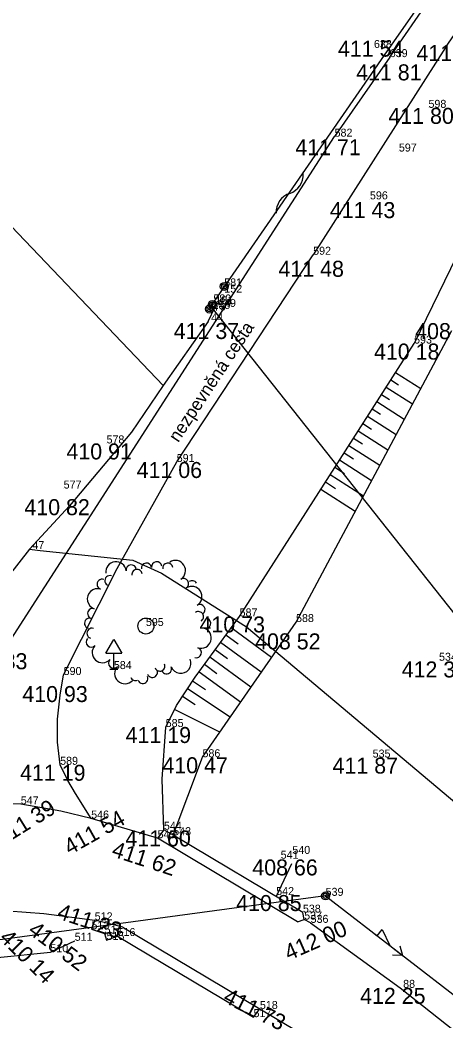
# Model space of a CAD drawing. Extents: x -559180 to -551373, y -1076947 to -1072071.
# Drawn here: x -555185 to -555158.4, y -1073066.6 to -1073004 of the extents above; entities that cross this region are included whole.
import ezdxf

# ---------------------------------------------------------------- set-up
doc = ezdxf.new("R2010")
doc.units = 0
for name, color, linetype in [('12_PLOTY', 7, 'Continuous'), ('13_PLOTY', 7, 'Continuous'), ('17_KOMUNIKACE', 7, 'Continuous'), ('18_POLOHOPIS', 7, 'Continuous'), ('1_VODA_ZN', 7, 'Continuous'), ('20_EL_ZN', 7, 'Continuous'), ('23_HRANY', 7, 'Continuous'), ('26_SRAFY', 7, 'Continuous'), ('27_HRANA_PATA', 7, 'Continuous'), ('28_VODA', 7, 'Continuous'), ('30_SDEL_ZN', 7, 'Continuous'), ('34_ZELEN', 7, 'Continuous'), ('3_BODY', 7, 'Continuous'), ('48_DOPRAVA_ZN', 7, 'Continuous'), ('52_POPIS_UCELOVY', 7, 'Continuous'), ('6_VYSKY', 7, 'Continuous'), ('NNnadzemní', 7, 'Continuous')]:
    doc.layers.add(name, color=color, linetype=linetype)

# ---------------------------------------------------------------- blocks, each defined once
blk = doc.blocks.new('SLB')
at = {"layer": '20_EL_ZN'}
for radius in [0.25, 0.158, 0.05]:
    blk.add_circle((0, 0), radius, dxfattribs=at)
blk = doc.blocks.new('DZ')
at = {"layer": '48_DOPRAVA_ZN'}
for p, q in [((-0.5, 1), (0, 1.85)), ((0, 1.85), (0.5, 1)), ((-0.5, 1), (0.5, 1)), ((0, 0), (0, 1)), ((-0.25, 0), (0.25, 0))]:
    blk.add_line(p, q, dxfattribs=at)
blk = doc.blocks.new('POINT_DISPLAY')
blk.add_line((0, 0), (0, 0))
blk = doc.blocks.new('STLV')
at = {"layer": '34_ZELEN'}
blk.add_circle((0, 0), 0.5, dxfattribs=at)
for centre, radius, start, end in [((-1.866, 3.377), 0.64, 7.27905, 187.27905), ((-0.914, 3.498), 0.32, 7.27905, 187.27905), ((0.038, 3.62), 0.32, 7.27905, 187.27905), ((0.673, 3.701), 0.32, 7.27905, 187.27905), ((1.372, 3.62), 0.32, 7.27905, 187.27905), ((1.839, 3.46), 0.64, 302.42635, 122.42635), ((-2.248, 2.834), 0.32, 72.13175, 252.13175), ((-0.552, 3.222), 0.32, 97.27905, 188.08122), ((-0.556, 3.222), 0.32, 6.47688, 97.27905), ((-2.733, 2.607), 0.32, 72.13175, 252.13175), ((2.354, 2.649), 0.32, 302.42635, 122.42635), ((2.893, 2.511), 0.32, 32.42635, 123.22852), ((-3.027, 1.693), 0.64, 72.13175, 252.13175), ((2.869, 1.839), 0.64, 302.42635, 122.42635), ((3.383, 1.029), 0.32, 302.42635, 122.42635), ((-3.322, 0.779), 0.32, 72.13175, 252.13175), ((3.287, 0.583), 0.32, 32.42635, 123.22852), ((3.285, 0.587), 0.32, 301.62418, 32.42635), ((-3.518, 0.17), 0.32, 72.13175, 252.13175), ((3.746, 0.168), 0.32, 252.13175, 72.13175), ((-3.366, -0.453), 0.32, 72.13175, 252.13175), ((3.452, -0.746), 0.64, 252.13175, 72.13175), ((-3.419, -1.001), 0.32, 136.98445, 316.98445), ((-2.717, -1.656), 0.64, 136.98445, 316.98445), ((3.157, -1.66), 0.32, 252.13175, 72.13175), ((-2.015, -2.311), 0.32, 136.98445, 316.98445), ((0.873, -2.499), 0.32, 291.83715, 22.63931), ((2.185, -2.318), 0.64, 201.83715, 21.83715), ((-1.313, -2.966), 0.64, 136.98445, 316.98445), ((0.402, -2.891), 0.32, 201.83715, 21.83715), ((0.877, -2.497), 0.32, 201.03498, 291.83715), ((1.293, -2.675), 0.32, 201.83715, 21.83715), ((-0.639, -3.093), 0.32, 201.03498, 291.83715), ((-0.192, -3.27), 0.32, 201.83715, 21.83715)]:
    blk.add_arc(centre, radius, start, end, dxfattribs=at)
blk.add_blockref('POINT_DISPLAY', (0, 0), dxfattribs=at)
blk = doc.blocks.new('SDEP')
at = {"layer": '30_SDEL_ZN'}
for centre, radius, start, end in [((0.75, -1.001), 1.251, 53.1529, 126.84692), ((2.25, 1), 1.25, 233.13001, 306.86981)]:
    blk.add_arc(centre, radius, start, end, dxfattribs=at)
blk = doc.blocks.new('ELNN')
at = {"layer": '20_EL_ZN'}
for p, q in [((0, 0), (0.5, 0)), ((0.5, 0), (0.5, 0.5)), ((0.5, 0.5), (1.5, 0)), ((1.5, 0), (2.5, 0))]:
    blk.add_line(p, q, dxfattribs=at)
blk.add_lwpolyline([(2, 0.375), (2.5, 0), (2, -0.375)], dxfattribs=at)

msp = doc.modelspace()

# ---------------------------------------------------------------- linework, layer by layer
at = {"layer": '12_PLOTY'}
for p, q in [((-555183.15, -1073062.28), (-555181.63, -1073061.57)), ((-555197.5, -1073063.76), (-555183.15, -1073062.28))]:
    msp.add_line(p, q, dxfattribs=at)
at = {"layer": '13_PLOTY'}
for p, q in [((-555173.28, -1073022.87), (-555172.85, -1073021.96)), ((-555173.28, -1073022.87), (-555176.1, -1073026.86)), ((-555184.46, -1073037.09), (-555187.25, -1073040.65)), ((-555184.46, -1073037.09), (-555183.78, -1073037.19)), ((-555183.78, -1073037.19), (-555177.99, -1073037.79)), ((-555177.99, -1073037.79), (-555176.21, -1073038.59)), ((-555176.21, -1073038.59), (-555170.88, -1073041.95)), ((-555170.88, -1073041.95), (-555157.73, -1073053.01))]:
    msp.add_line(p, q, dxfattribs=at)
at = {"layer": '17_KOMUNIKACE'}
for p, q in [((-555161.93, -1073006.35), (-555143.32, -1072979.21)), ((-555158.44, -1073005.75), (-555142.56, -1072982.52)), ((-555158.44, -1073005.75), (-555166.72, -1073018.7)), ((-555161.93, -1073006.35), (-555165.38, -1073011.32)), ((-555186.17, -1073043.6), (-555165.38, -1073011.32)), ((-555175.25, -1073031.65), (-555166.72, -1073018.7)), ((-555176.45, -1073055.16), (-555180.6, -1073053.93)), ((-555166.88, -1073060.45), (-555167.28, -1073060.24)), ((-555166.88, -1073060.45), (-555161.28, -1073064.51)), ((-555161.28, -1073064.51), (-555152.63, -1073071.37)), ((-555170.05, -1073065.83), (-555165.43, -1073068.56))]:
    msp.add_line(p, q, dxfattribs=at)
for points in [[(-555182.32, -1073044.96), (-555178.981, -1073038.308), (-555175.25, -1073031.65)], [(-555182.54, -1073050.57), (-555182.697, -1073049.151), (-555182.697, -1073047.71), (-555182.547, -1073046.21), (-555182.32, -1073044.96)], [(-555180.6, -1073053.93), (-555181.587, -1073052.362), (-555182.067, -1073051.552), (-555182.54, -1073050.57)], [(-555185, -1073053.04), (-555187.825, -1073052.992), (-555190.36, -1073053.1)], [(-555180.6, -1073053.93), (-555182.487, -1073053.472), (-555185, -1073053.04)], [(-555186.9, -1073059.61), (-555183.567, -1073059.864), (-555180.38, -1073060.29)]]:
    msp.add_lwpolyline(points, dxfattribs=at)
at = {"layer": '18_POLOHOPIS'}
for p, q in [((-555176.1, -1073026.86), (-555193.84, -1073008.29)), ((-555176.1, -1073026.86), (-555178.07, -1073029.78)), ((-555178.07, -1073029.78), (-555181.96, -1073034.38)), ((-555181.96, -1073034.38), (-555184.46, -1073037.09)), ((-555176.05, -1073054.63), (-555176.45, -1073055.16)), ((-555175.47, -1073054.97), (-555176.05, -1073054.63)), ((-555167.7, -1073060.381), (-555176.45, -1073055.159)), ((-555167.36, -1073059.81), (-555175.47, -1073054.97)), ((-555167.28, -1073060.24), (-555167.36, -1073059.81)), ((-555180.38, -1073060.29), (-555180.58, -1073060.85)), ((-555178.62, -1073060.717), (-555180.38, -1073060.29)), ((-555167.7, -1073060.381), (-555167.28, -1073060.24)), ((-555180.58, -1073060.85), (-555179.76, -1073061.12)), ((-555178.62, -1073060.717), (-555170.049, -1073065.829)), ((-555179.76, -1073061.12), (-555179.64, -1073061.52)), ((-555179.64, -1073061.52), (-555178.95, -1073061.27)), ((-555178.95, -1073061.27), (-555170.45, -1073066.34)), ((-555170.45, -1073066.34), (-555170.049, -1073065.829))]:
    msp.add_line(p, q, dxfattribs=at)
at = {"layer": '23_HRANY'}
msp.add_line((-555168.08, -1073056.76), (-555169.042, -1073058.806), dxfattribs=at)
at = {"layer": '26_SRAFY'}
for p, q in [((-555159.997, -1073027.088), (-555161.578, -1073026.076)), ((-555161.385, -1073026.842), (-555161.87, -1073026.532)), ((-555160.509, -1073028.045), (-555162.162, -1073026.987)), ((-555161.021, -1073029.002), (-555162.745, -1073027.899)), ((-555161.947, -1073027.767), (-555162.453, -1073027.443)), ((-555162.509, -1073028.692), (-555163.036, -1073028.354)), ((-555161.533, -1073029.959), (-555163.328, -1073028.81)), ((-555162.045, -1073030.915), (-555163.911, -1073029.722)), ((-555163.07, -1073029.617), (-555163.62, -1073029.266)), ((-555163.632, -1073030.542), (-555164.203, -1073030.177)), ((-555162.557, -1073031.872), (-555164.494, -1073030.633)), ((-555163.07, -1073032.829), (-555165.077, -1073031.544)), ((-555164.194, -1073031.467), (-555164.786, -1073031.089)), ((-555164.756, -1073032.392), (-555165.369, -1073032)), ((-555165.318, -1073033.317), (-555165.952, -1073032.911)), ((-555163.582, -1073033.786), (-555165.661, -1073032.456)), ((-555164.094, -1073034.743), (-555166.244, -1073033.367)), ((-555169.318, -1073043.857), (-555171.843, -1073042.017)), ((-555169.965, -1073044.792), (-555172.512, -1073042.936)), ((-555171.417, -1073043.031), (-555172.177, -1073042.477)), ((-555172.08, -1073043.955), (-555172.847, -1073043.396)), ((-555170.613, -1073045.727), (-555173.182, -1073043.855)), ((-555171.26, -1073046.662), (-555173.851, -1073044.774)), ((-555172.743, -1073044.878), (-555173.517, -1073044.314)), ((-555173.454, -1073045.883), (-555174.255, -1073045.349)), ((-555171.907, -1073047.597), (-555174.57, -1073045.822)), ((-555174.089, -1073046.826), (-555174.886, -1073046.295)), ((-555172.555, -1073048.532), (-555175.391, -1073047.113))]:
    msp.add_line(p, q, dxfattribs=at)
at = {"layer": '27_HRANA_PATA'}
for p, q in [((-555153.14, -1073009.29), (-555160.41, -1073024.25)), ((-555171.32, -1073041.3), (-555160.41, -1073024.25)), ((-555174.087, -1073045.097), (-555171.32, -1073041.3)), ((-555175.271, -1073046.873), (-555174.087, -1073045.097)), ((-555175.94, -1073048.21), (-555175.271, -1073046.873)), ((-555176.158, -1073051.463), (-555175.94, -1073048.21)), ((-555176.05, -1073054.63), (-555176.158, -1073051.463))]:
    msp.add_line(p, q, dxfattribs=at)
at = {"layer": '28_VODA'}
for p, q in [((-555167.79, -1073041.65), (-555158.04, -1073023.43)), ((-555173.64, -1073050.1), (-555167.79, -1073041.65)), ((-555175.47, -1073054.97), (-555173.64, -1073050.1))]:
    msp.add_line(p, q, dxfattribs=at)
at = {"layer": '34_ZELEN'}
for p, q in [((-555162.264, -1073006.238), (-555145.147, -1072981.757)), ((-555173.125, -1073021.935), (-555162.264, -1073006.238))]:
    msp.add_line(p, q, dxfattribs=at)
at = {"layer": 'NNnadzemní'}
for p, q in [((-555173.125, -1073021.935), (-555151.802, -1073048.845)), ((-555165.94, -1073058.76), (-555196.92, -1073062.95)), ((-555165.94, -1073058.76), (-555139.38, -1073079.27))]:
    msp.add_line(p, q, dxfattribs=at)

# ---------------------------------------------------------------- block references
at = {"layer": '1_VODA_ZN'}
for p in [(-555162.92, -1073005.78), (-555158.44, -1073005.75), (-555161.93, -1073006.35), (-555159.51, -1073009.52), (-555165.38, -1073011.32), (-555161.36, -1073012.25), (-555163.17, -1073015.24), (-555166.72, -1073018.7), (-555172.46, -1073021.07), (-555172.28, -1073020.68), (-555172.96, -1073021.68), (-555173.29, -1073022.19), (-555173.2, -1073022.09), (-555173.02, -1073021.8), (-555172.85, -1073021.96), (-555173.28, -1073022.87), (-555160.41, -1073024.25), (-555179.64, -1073030.49), (-555175.25, -1073031.65), (-555182.32, -1073033.31), (-555184.46, -1073037.09), (-555171.32, -1073041.3), (-555167.79, -1073041.65), (-555177.18, -1073041.9), (-555158.85, -1073044.07), (-555179.18, -1073044.59), (-555182.32, -1073044.96), (-555175.94, -1073048.21), (-555173.64, -1073050.1), (-555163, -1073050.12), (-555182.54, -1073050.57), (-555185, -1073053.04), (-555180.6, -1073053.93), (-555176.05, -1073054.63), (-555176.45, -1073055.16), (-555175.47, -1073054.97), (-555168.75, -1073056.44), (-555168.02, -1073056.14), (-555169.03, -1073058.71), (-555165.94, -1073058.76), (-555167.36, -1073059.81), (-555180.38, -1073060.29), (-555167.28, -1073060.24), (-555166.88, -1073060.45), (-555180.58, -1073060.85), (-555181.63, -1073061.57), (-555179.76, -1073061.12), (-555179.64, -1073061.52), (-555178.95, -1073061.27), (-555183.15, -1073062.28), (-555161.28, -1073064.51), (-555170.05, -1073065.83), (-555170.45, -1073066.34)]:
    msp.add_blockref('POINT_DISPLAY', p, dxfattribs=at)
at = {"layer": '20_EL_ZN'}
for p in [(-555172.28, -1073020.68), (-555173.02, -1073021.8), (-555173.2, -1073022.09), (-555165.94, -1073058.76)]:
    msp.add_blockref('SLB', p, dxfattribs=at)
at = {"layer": '20_EL_ZN', "xscale": 0.99999831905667, "yscale": 0.9999983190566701, "rotation": -37.67572917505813}
msp.add_blockref('ELNN', (-555163.104, -1073060.95), dxfattribs=at)
at = {"layer": '30_SDEL_ZN', "xscale": 1.0000015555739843, "yscale": 1.0000015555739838, "rotation": 55.517090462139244}
msp.add_blockref('SDEP', (-555169.037, -1073016.1), dxfattribs=at)
at = {"layer": '34_ZELEN'}
msp.add_blockref('STLV', (-555177.18, -1073041.9), dxfattribs=at)
at = {"layer": '48_DOPRAVA_ZN'}
msp.add_blockref('DZ', (-555179.18, -1073044.59), dxfattribs=at)

# ---------------------------------------------------------------- texts
at = {"layer": '3_BODY'}
for s, p in [('638', (-555162.92, -1073005.78)), ('639', (-555161.93, -1073006.35)), ('598', (-555159.51, -1073009.52)), ('582', (-555165.38, -1073011.32)), ('597', (-555161.36, -1073012.25)), ('596', (-555163.17, -1073015.24)), ('592', (-555166.72, -1073018.7)), ('581', (-555172.28, -1073020.68)), (' 152', (-555172.46, -1073021.07)), ('579', (-555173.29, -1073022.19)), (' 150', (-555173.2, -1073022.09)), ('580', (-555172.96, -1073021.68)), (' 151', (-555173.02, -1073021.8)), (' 149', (-555172.85, -1073021.96)), (' 44', (-555173.28, -1073022.87)), ('593', (-555160.41, -1073024.25)), ('578', (-555179.64, -1073030.49)), ('591', (-555175.25, -1073031.65)), ('577', (-555182.32, -1073033.31)), (' 47', (-555184.46, -1073037.09)), ('587', (-555171.32, -1073041.3)), ('595', (-555177.18, -1073041.9)), ('588', (-555167.79, -1073041.65)), ('534', (-555158.85, -1073044.07)), ('584', (-555179.18, -1073044.59)), ('590', (-555182.32, -1073044.96)), ('585', (-555175.94, -1073048.21)), ('586', (-555173.64, -1073050.1)), ('535', (-555163, -1073050.12)), ('589', (-555182.54, -1073050.57)), ('547', (-555185, -1073053.04)), ('546', (-555180.6, -1073053.93)), ('544', (-555176.05, -1073054.63)), ('545', (-555176.45, -1073055.16)), ('543', (-555175.47, -1073054.97)), ('541', (-555168.75, -1073056.44)), ('540', (-555168.02, -1073056.14)), ('542', (-555169.03, -1073058.71)), ('539', (-555165.94, -1073058.76)), ('512', (-555180.38, -1073060.29)), ('538', (-555167.36, -1073059.81)), ('537', (-555167.28, -1073060.24)), ('513', (-555180.58, -1073060.85)), ('536', (-555166.88, -1073060.45)), ('511', (-555181.63, -1073061.57)), ('514', (-555179.76, -1073061.12)), ('515', (-555179.64, -1073061.52)), ('516', (-555178.95, -1073061.27)), ('510', (-555183.15, -1073062.28)), (' 88', (-555161.28, -1073064.51)), ('518', (-555170.05, -1073065.83)), ('517', (-555170.45, -1073066.34))]:
    msp.add_text(s, height=0.5, dxfattribs=at).set_placement(p)
at = {"layer": '52_POPIS_UCELOVY'}
msp.add_text('nezpevněná cesta', height=0.8, rotation=56.62761, dxfattribs=at).set_placement((-555175.154, -1073030.471))
at = {"layer": '6_VYSKY'}
for s, p in [('411 54', (-555165.17, -1073006.321)), ('411 86', (-555160.259, -1073006.59)), ('411 81', (-555164.031, -1073007.802)), ('411 80', (-555162.015, -1073010.52)), ('411 71', (-555167.832, -1073012.479)), ('411 43', (-555165.675, -1073016.41)), ('411 48', (-555168.885, -1073020.077)), ('411 37', (-555175.438, -1073023.964)), ('408 85', (-555160.341, -1073023.971)), ('410 18', (-555162.915, -1073025.25)), ('410 91', (-555182.145, -1073031.49)), ('411 06', (-555177.755, -1073032.65)), ('410 82', (-555184.774, -1073034.973)), ('410 73', (-555173.825, -1073042.3)), ('408 52', (-555170.348, -1073043.359)), ('410 83', (-555188.675, -1073044.6)), ('412 32', (-555161.185, -1073045.113)), ('410 93', (-555184.904, -1073046.651)), ('411 19', (-555178.445, -1073049.21)), ('410 47', (-555176.145, -1073051.1)), ('411 87', (-555165.505, -1073051.12)), ('411 19', (-555185.045, -1073051.57)), ('411 60', (-555178.463, -1073055.67)), ('408 66', (-555170.525, -1073057.484)), ('410 85', (-555171.535, -1073059.71)), ('412 25', (-555163.785, -1073065.51))]:
    msp.add_text(s, height=1, dxfattribs=at).set_placement(p)
for s, rotation, p in [('411 39', 31.86453, (-555186.195, -1073055.683)), ('411 39', 31.86453, (-555186.195, -1073055.683)), ('411 54', 29.40905, (-555181.941, -1073056.231)), ('411 62', 341.88241, (-555179.381, -1073056.268)), ('411 23', 341.63144, (-555182.784, -1073060.155)), ('412 00', 23.73793, (-555168.245, -1073062.82)), ('410 14', 315.24625, (-555186.392, -1073061.457)), ('410 52', 323.06014, (-555184.607, -1073061.065)), ('411 73', 332.99743, (-555172.414, -1073065.358))]:
    msp.add_text(s, height=1, rotation=rotation, dxfattribs=at).set_placement(p)

doc.saveas('drawing.dxf')
